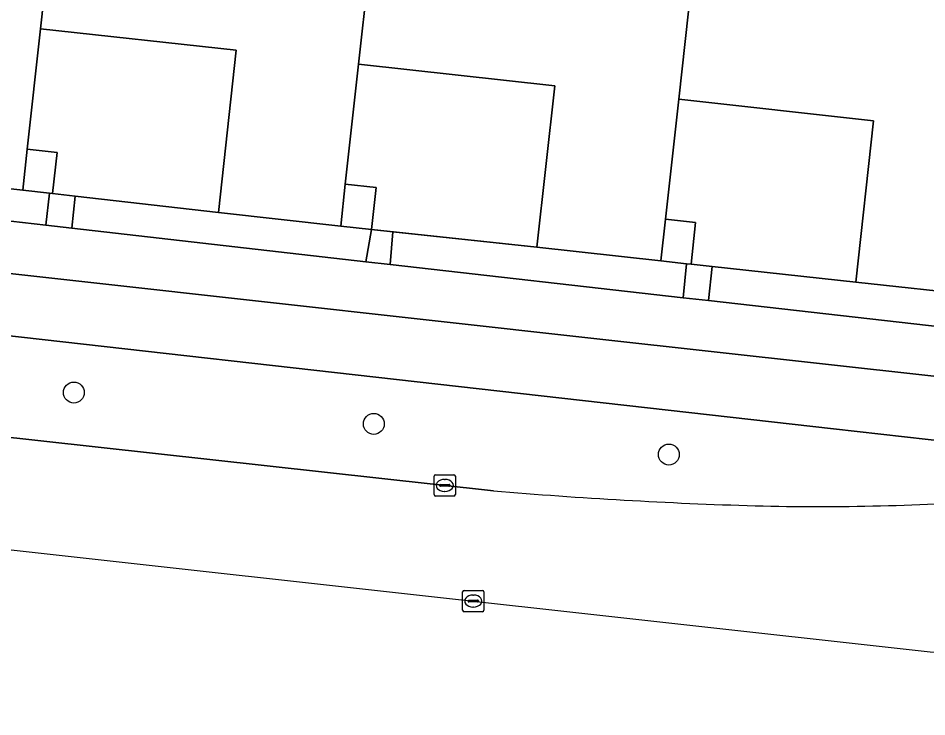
# Model space of a CAD drawing. Extents: x 162396 to 163643, y 386452 to 387406.
# Drawn here: x 162508.79 to 162551.3, y 386453.31 to 386485.98 of the extents above; entities that cross this region are included whole.
import ezdxf

# ---------------------------------------------------------------- set-up
doc = ezdxf.new("R2010")
doc.units = 0
for name, color, linetype in [('IMGEO_Berm_groen', 7, 'Continuous'), ('IMGEO_Boom', 7, 'Continuous'), ('IMGEO_Erf', 7, 'Continuous'), ('IMGEO_Fietspad_gesloten', 7, 'Continuous'), ('IMGEO_Groenvoorziening', 7, 'Continuous'), ('IMGEO_Haag', 7, 'Continuous'), ('IMGEO_Kolk', 7, 'Continuous'), ('IMGEO_Muur', 7, 'Continuous'), ('IMGEO_Pand', 7, 'Continuous'), ('IMGEO_Rijbaan_regionaal_gesloten', 7, 'Continuous'), ('IMGEO_Rioolput', 7, 'Continuous'), ('IMGEO_Voetpad_open', 7, 'Continuous')]:
    doc.layers.add(name, color=color, linetype=linetype)

msp = doc.modelspace()

# ---------------------------------------------------------------- linework, layer by layer
at = {"layer": 'IMGEO_Berm_groen'}
for points in [[(162401.944, 386482.942), (162399.012, 386478.452), (162531.025, 386463.884)], [(162553.584, 386466.035), (162546.94, 386466.783), (162489.45, 386473.258), (162443.374, 386478.373), (162401.944, 386482.942)]]:
    msp.add_lwpolyline(points, dxfattribs=at)
for centre, radius, start, end in [((162549.614, 386681.664), 218.572, 265.12136, 268.33873), ((162546.267, 386576.547), 113.402, 268.4894, 274.41437)]:
    msp.add_arc(centre, radius, start, end, dxfattribs=at)
at = {"layer": 'IMGEO_Boom'}
for centre in [(162511.399, 386468.476), (162525.431, 386467.01), (162539.234, 386465.577)]:
    msp.add_circle(centre, 0.489, dxfattribs=at)
at = {"layer": 'IMGEO_Erf'}
for points in [[(162510.407, 386477.781), (162511.458, 386477.66), (162518.158, 386476.892), (162518.994, 386484.48), (162509.84, 386485.488), (162509.219, 386479.85), (162510.618, 386479.696)], [(162533.062, 386475.267), (162533.894, 386482.822), (162524.715, 386483.832), (162524.097, 386478.227), (162525.543, 386478.067), (162525.327, 386476.103), (162526.319, 386475.996)], [(162541.26, 386474.366), (162547.979, 386473.641), (162548.81, 386481.188), (162539.7, 386482.192), (162539.08, 386476.577), (162540.486, 386476.423), (162540.271, 386474.473)]]:
    msp.add_lwpolyline(points, close=True, dxfattribs=at)
at = {"layer": 'IMGEO_Fietspad_gesloten'}
for points in [[(162403.801, 386485.785), (162401.944, 386482.942), (162443.374, 386478.373), (162489.45, 386473.258), (162546.94, 386466.783), (162553.584, 386466.035)], [(162612.598, 386468.115), (162608.694, 386467.214), (162607.786, 386467.135), (162574.796, 386468.398), (162557.744, 386468.633), (162551.636, 386469.243), (162536, 386470.973), (162488.361, 386476.276), (162403.801, 386485.785)]]:
    msp.add_lwpolyline(points, dxfattribs=at)
at = {"layer": 'IMGEO_Groenvoorziening'}
for points in [[(162509.008, 386477.935), (162503.194, 386478.575), (162495.594, 386479.457), (162493.78, 386479.668), (162493.8, 386479.503), (162493.835, 386479.341), (162493.885, 386479.183), (162493.948, 386479.029), (162494.025, 386478.882), (162494.114, 386478.743), (162494.216, 386478.612), (162494.329, 386478.49), (162494.452, 386478.379), (162494.585, 386478.28), (162494.726, 386478.193), (162494.874, 386478.118), (162495.029, 386478.058), (162495.188, 386478.011), (162495.33, 386477.982), (162510.087, 386476.298), (162510.267, 386477.796)], [(162523.881, 386476.262), (162518.158, 386476.892), (162511.458, 386477.66), (162511.299, 386476.16), (162525.051, 386474.59), (162525.327, 386476.103)], [(162538.865, 386474.628), (162533.062, 386475.267), (162526.319, 386475.996), (162526.192, 386474.46), (162539.9, 386472.907), (162540.067, 386474.495)], [(162553.736, 386473.007), (162547.979, 386473.641), (162541.26, 386474.366), (162541.093, 386472.774), (162554.811, 386471.22), (162554.988, 386472.869)]]:
    msp.add_lwpolyline(points, close=True, dxfattribs=at)
at = {"layer": 'IMGEO_Haag'}
for points in [[(162509.008, 386477.935), (162503.194, 386478.575), (162495.594, 386479.457), (162493.78, 386479.668), (162493.8, 386479.503), (162493.835, 386479.341), (162493.885, 386479.183), (162493.948, 386479.029), (162494.025, 386478.882), (162494.114, 386478.743), (162494.216, 386478.612), (162494.329, 386478.49), (162494.452, 386478.379), (162494.585, 386478.28), (162494.726, 386478.193), (162494.874, 386478.118), (162495.029, 386478.058), (162495.188, 386478.011), (162495.33, 386477.982), (162510.087, 386476.298), (162510.267, 386477.796)], [(162523.881, 386476.262), (162518.158, 386476.892), (162511.458, 386477.66), (162511.299, 386476.16), (162525.051, 386474.59), (162525.327, 386476.103)], [(162538.865, 386474.628), (162533.062, 386475.267), (162526.319, 386475.996), (162526.192, 386474.46), (162539.9, 386472.907), (162540.067, 386474.495)], [(162553.736, 386473.007), (162547.979, 386473.641), (162541.26, 386474.366), (162541.093, 386472.774), (162554.811, 386471.22), (162554.988, 386472.869)]]:
    msp.add_lwpolyline(points, close=True, dxfattribs=at)
at = {"layer": 'IMGEO_Kolk'}
for p, q in [((162528.25, 386463.709), (162528.25, 386464.561)), ((162528.325, 386464.635), (162529.177, 386464.635)), ((162529.251, 386464.561), (162529.251, 386463.709)), ((162528.509, 386464.129), (162528.509, 386464.141)), ((162528.947, 386464.092), (162528.549, 386464.092)), ((162528.552, 386464.178), (162528.95, 386464.178)), ((162528.738, 386464.415), (162528.763, 386464.415)), ((162528.993, 386464.141), (162528.993, 386464.129)), ((162528.761, 386463.855), (162528.736, 386463.855)), ((162529.177, 386463.635), (162528.325, 386463.635))]:
    msp.add_line(p, q, dxfattribs=at)
for points in [[(162528.25, 386463.709), (162528.25, 386464.561)], [(162528.325, 386464.635), (162529.177, 386464.635)], [(162529.251, 386464.561), (162529.251, 386463.709)], [(162529.177, 386463.635), (162528.325, 386463.635)]]:
    msp.add_lwpolyline(points, dxfattribs=at)
for centre, radius, start, end in [((162528.327, 386464.559), 0.0765, 91.552, 178.448), ((162528.327, 386464.559), 0.0765, 91.552, 178.448), ((162529.175, 386464.559), 0.0765, 1.552, 88.448), ((162529.175, 386464.559), 0.0765, 1.552, 88.448), ((162528.549, 386464.138), 0.0403, 85.8775, 175.7526), ((162528.546, 386464.128), 0.0366, 178.938, 274.7102), ((162528.95, 386464.135), 0.043, 264.8664, 352.4533), ((162528.954, 386464.14), 0.0386, 1.7309, 96.639), ((162528.327, 386463.711), 0.0765, 181.552, 268.448), ((162528.327, 386463.711), 0.0765, 181.552, 268.448), ((162529.175, 386463.711), 0.0765, 271.552, 358.448), ((162529.175, 386463.711), 0.0765, 271.552, 358.448)]:
    msp.add_arc(centre, radius, start, end, dxfattribs=at)
for centre, major_axis, ratio, start_param, end_param in [((162528.737, 386464.135), (-0.387, 0.002), 0.722429, 4.712389, 7.853982), ((162528.762, 386464.135), (-0.39, 0.002), 0.717154, 1.570796, 4.712389)]:
    msp.add_ellipse(centre, major_axis=major_axis, ratio=ratio, start_param=start_param, end_param=end_param, dxfattribs=at)
at = {"layer": 'IMGEO_Muur'}
for points in [[(162510.407, 386477.781), (162518.158, 386476.892)], [(162533.062, 386475.267), (162525.327, 386476.103)], [(162540.271, 386474.473), (162547.979, 386473.641)]]:
    msp.add_lwpolyline(points, dxfattribs=at)
at = {"layer": 'IMGEO_Pand'}
for points in [[(162510.731, 386493.592), (162500, 386494.773), (162495.544, 386495.264), (162494.656, 386487.201), (162500, 386486.613), (162504.03, 386486.169), (162503.194, 386478.575), (162509.008, 386477.935), (162509.219, 386479.85), (162509.84, 386485.488)], [(162525.614, 386491.953), (162510.731, 386493.592), (162509.84, 386485.488), (162518.994, 386484.48), (162518.158, 386476.892), (162523.881, 386476.262), (162524.097, 386478.227), (162524.715, 386483.832)], [(162540.596, 386490.304), (162525.614, 386491.953), (162524.715, 386483.832), (162533.894, 386482.822), (162533.062, 386475.267), (162538.865, 386474.628), (162539.08, 386476.577), (162539.7, 386482.192)], [(162555.461, 386488.667), (162540.596, 386490.304), (162539.7, 386482.192), (162548.81, 386481.188), (162547.979, 386473.641), (162553.736, 386473.007), (162553.944, 386474.898), (162554.565, 386480.528)], [(162510.618, 386479.696), (162509.219, 386479.85), (162509.008, 386477.935), (162510.267, 386477.796), (162510.407, 386477.781)], [(162525.543, 386478.067), (162524.097, 386478.227), (162523.881, 386476.262), (162525.327, 386476.103)], [(162540.486, 386476.423), (162539.08, 386476.577), (162538.865, 386474.628), (162540.067, 386474.495), (162540.271, 386474.473)]]:
    msp.add_lwpolyline(points, close=True, dxfattribs=at)
at = {"layer": 'IMGEO_Rijbaan_regionaal_gesloten'}
for points in [[(162531.025, 386463.884), (162399.012, 386478.452), (162398.218, 386477.235)], [(162398.218, 386477.235), (162398.199, 386477.095), (162397.71, 386473.402), (162551.46, 386456.355), (162617.109, 386453.314), (162617.108, 386454.803), (162610.997, 386454.996)]]:
    msp.add_lwpolyline(points, dxfattribs=at)
for centre, radius, start, end in [((162549.614, 386681.664), 218.572, 265.12136, 268.33873), ((162546.267, 386576.547), 113.402, 268.4894, 274.41437)]:
    msp.add_arc(centre, radius, start, end, dxfattribs=at)
at = {"layer": 'IMGEO_Rioolput'}
for p, q in [((162529.582, 386458.301), (162529.582, 386459.153)), ((162529.657, 386459.227), (162530.509, 386459.227)), ((162530.07, 386459.007), (162530.095, 386459.007)), ((162530.583, 386459.153), (162530.583, 386458.301)), ((162529.841, 386458.721), (162529.841, 386458.733)), ((162530.279, 386458.684), (162529.881, 386458.684)), ((162529.884, 386458.77), (162530.282, 386458.77)), ((162530.325, 386458.733), (162530.325, 386458.721)), ((162530.509, 386458.227), (162529.657, 386458.227)), ((162530.093, 386458.447), (162530.068, 386458.447))]:
    msp.add_line(p, q, dxfattribs=at)
for points in [[(162529.582, 386458.301), (162529.582, 386459.153)], [(162529.657, 386459.227), (162530.509, 386459.227)], [(162530.583, 386459.153), (162530.583, 386458.301)], [(162530.509, 386458.227), (162529.657, 386458.227)]]:
    msp.add_lwpolyline(points, dxfattribs=at)
for centre, radius, start, end in [((162529.659, 386459.151), 0.0765, 91.552, 178.448), ((162529.659, 386459.151), 0.0765, 91.552, 178.448), ((162530.507, 386459.151), 0.0765, 1.552, 88.448), ((162530.507, 386459.151), 0.0765, 1.552, 88.448), ((162529.881, 386458.73), 0.0403, 85.8775, 175.7526), ((162529.878, 386458.72), 0.0366, 178.938, 274.7102), ((162530.282, 386458.727), 0.043, 264.8664, 352.4533), ((162530.286, 386458.732), 0.0386, 1.7309, 96.639), ((162529.659, 386458.303), 0.0765, 181.552, 268.448), ((162529.659, 386458.303), 0.0765, 181.552, 268.448), ((162530.507, 386458.303), 0.0765, 271.552, 358.448), ((162530.507, 386458.303), 0.0765, 271.552, 358.448)]:
    msp.add_arc(centre, radius, start, end, dxfattribs=at)
for centre, major_axis, ratio, start_param, end_param in [((162530.069, 386458.727), (-0.387, 0.002), 0.722429, 4.712389, 7.853982), ((162530.094, 386458.727), (-0.39, 0.002), 0.717154, 1.570796, 4.712389)]:
    msp.add_ellipse(centre, major_axis=major_axis, ratio=ratio, start_param=start_param, end_param=end_param, dxfattribs=at)
at = {"layer": 'IMGEO_Voetpad_open'}
for points in [[(162403.801, 386485.785), (162488.361, 386476.276), (162536, 386470.973), (162551.636, 386469.243), (162557.744, 386468.633), (162574.796, 386468.398), (162607.786, 386467.135), (162608.694, 386467.214), (162612.598, 386468.115)], [(162579.541, 386469.727), (162573.979, 386469.944), (162568.452, 386470.19), (162565.206, 386470.335), (162556.049, 386471.138), (162554.811, 386471.22), (162541.093, 386472.774), (162539.9, 386472.907), (162526.192, 386474.46), (162525.051, 386474.59), (162511.299, 386476.16), (162510.087, 386476.298), (162495.33, 386477.982)]]:
    msp.add_lwpolyline(points, dxfattribs=at)
for points in [[(162510.267, 386477.796), (162510.087, 386476.298), (162511.299, 386476.16), (162511.458, 386477.66), (162510.407, 386477.781)], [(162525.327, 386476.103), (162525.051, 386474.59), (162526.192, 386474.46), (162526.319, 386475.996)], [(162540.067, 386474.495), (162539.9, 386472.907), (162541.093, 386472.774), (162541.26, 386474.366), (162540.271, 386474.473)]]:
    msp.add_lwpolyline(points, close=True, dxfattribs=at)

doc.saveas('drawing.dxf')
